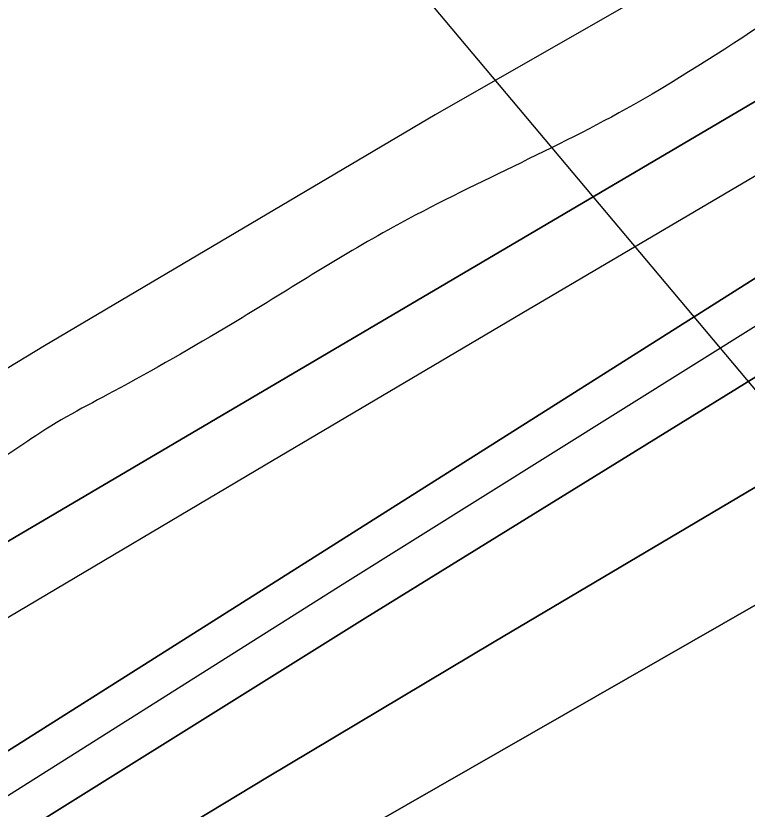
# Model space of a CAD drawing. Extents: x 3281947 to 3319794, y 715894 to 741249.
# Drawn here: x 3298787.1 to 3298996.5, y 735444.2 to 735671.4 of the extents above; entities that cross this region are included whole.
import ezdxf

# ---------------------------------------------------------------- set-up
doc = ezdxf.new("R2010")
doc.units = 0
for name, color, linetype in [('V-RIVR-EDGE', 7, 'Continuous'), ('V-RIVR-RANG', 7, 'Continuous'), ('V-TOPO-DPTH', 7, 'Continuous'), ('V-TOPO-MINR', 7, 'Continuous'), ('V-TOPO-WATR', 7, 'Continuous')]:
    doc.layers.add(name, color=color, linetype=linetype)

msp = doc.modelspace()

# ---------------------------------------------------------------- linework, layer by layer
at = {"layer": 'V-RIVR-EDGE'}
msp.add_spline([(3306927.29, 739468.31), (3306926.13, 739467.23), (3306903.71, 739453.6), (3306870.08, 739429.23), (3306847.25, 739417.27), (3306829.83, 739410.68), (3306783.33, 739383.02), (3306752.2, 739364.86), (3306726.05, 739348.76), (3306702.39, 739335.14), (3306684.96, 739324.83), (3306665.87, 739314.93), (3306638.88, 739297.17), (3306600.27, 739272.81), (3306545.47, 739237.3), (3306523.05, 739219.95), (3306470.34, 739190.23), (3306401.43, 739148.13), (3306343.74, 739117.18), (3306258.66, 739071.39), (3306203.04, 739040.44), (3306174.41, 739028.49), (3306163.21, 739023.54), (3306146.6, 739012.81), (3306119.21, 738998.78), (3306082.68, 738977.73), (3306000.93, 738937.32), (3305897.18, 738886.59), (3305874.36, 738874.63), (3305858.59, 738869.28), (3305835.35, 738857.32), (3305801.32, 738839.99), (3305780.99, 738829.68), (3305760.25, 738823.1), (3305753.19, 738818.97), (3305734.92, 738806.17), (3305715.83, 738794.2), (3305680.14, 738778.95), (3305650.28, 738771.15), (3305639.08, 738767.86), (3305612.52, 738755.08), (3305580.99, 738740.65), (3305562.73, 738732.4), (3305541.97, 738719.6), (3305524.13, 738713.02), (3305499.25, 738706.45), (3305484.73, 738701.09), (3305439.9, 738673.85), (3305385.93, 738638.75), (3305341.51, 738613.16), (3305295.02, 738585.09), (3305260.58, 738568.6), (3305238.58, 738557.05), (3305221.15, 738546.73), (3305195.01, 738536.85), (3305174.27, 738531.09), (3305162.66, 738528.22), (3305151.04, 738521.2), (3305133.19, 738510.89), (3305120.74, 738504.7), (3305108.3, 738501.41), (3305096.27, 738496.88), (3305067.63, 738482.03), (3305036.51, 738467.6), (3305009.95, 738456.89), (3304984.64, 738443.69), (3304966.8, 738435.86), (3304935.69, 738426.82), (3304922.41, 738419.81), (3304917, 738414.02), (3304911.19, 738410.3), (3304904.55, 738406.59), (3304892.52, 738401.64), (3304880.49, 738399.19), (3304872.61, 738396.72), (3304863.48, 738393.01), (3304850.2, 738385.17), (3304841.48, 738379.39), (3304833.19, 738377.75), (3304818.27, 738378.2), (3304809.56, 738374.91), (3304778.86, 738365.86), (3304753.14, 738358.05), (3304727.42, 738348.58), (3304707.92, 738338.27), (3304689.23, 738325.88), (3304632.4, 738306.13), (3304574.74, 738288.86), (3304543.63, 738278.57), (3304508.37, 738263.74), (3304471.85, 738248.08), (3304454.85, 738243.15), (3304430.8, 738241.55), (3304416.3, 738244.07), (3304383.98, 738249.54), (3304362.85, 738252.49), (3304345.86, 738250.88), (3304333.83, 738250.49), (3304318.49, 738245.56), (3304302.71, 738236.89), (3304285.68, 738220.77), (3304275.72, 738214.58), (3304263.68, 738208.8), (3304255.79, 738202.61), (3304240.84, 738187.72), (3304227.13, 738174.91), (3304205.53, 738159.21), (3304180.21, 738143.11), (3304166.93, 738134.44), (3304163.18, 738129.06), (3304156.11, 738118.3), (3304146.14, 738111.69), (3304128.72, 738103.44), (3304110.88, 738098.1), (3304071.47, 738083.28), (3303987.25, 738052.4), (3303903.44, 738017.37), (3303874.39, 738005.01), (3303826.68, 737986.89), (3303754.5, 737961.37), (3303700.56, 737937.88), (3303635.84, 737912.34), (3303612.18, 737899.55), (3303591.43, 737889.66), (3303549.95, 737877.74), (3303524.65, 737869.93), (3303506.81, 737863.75), (3303479.01, 737851.8), (3303451.62, 737837.78), (3303415.53, 737823.77), (3303344.58, 737794.11), (3303284.4, 737764.41), (3303261.99, 737752.86), (3303237.91, 737737.17), (3303213.01, 737723.97), (3303186.03, 737709.53), (3303142.47, 737690.16), (3303097.65, 737667.47), (3303032.5, 737639.45), (3302976.49, 737617.2), (3302929.2, 737601.15), (3302876.52, 737583.05), (3302830.47, 737568.65), (3302796.04, 737555.89), (3302747.5, 737537.77), (3302720.11, 737525.41), (3302695.21, 737512.2), (3302675.29, 737499.82), (3302664.09, 737496.95), (3302635.46, 737484.17), (3302576.13, 737459.86), (3302548.74, 737447.08), (3302510.16, 737433.08), (3302457.47, 737413.73), (3302420.96, 737398.07), (3302391.09, 737388.61), (3302329.27, 737363.9), (3302286.53, 737344.93), (3302210.18, 737311.14), (3302137.58, 737284.79), (3302109.37, 737273.25), (3302086.96, 737264.19), (3302049.2, 737245.63), (3302019.74, 737230.78), (3301976.58, 737211.41), (3301950.44, 737201.11), (3301943.39, 737198.23), (3301933.85, 737194.11), (3301894.01, 737176.38), (3301809.36, 737136.8), (3301743.39, 737108.36), (3301680.73, 737080.75), (3301627.61, 737053.94), (3301579.48, 737032.92), (3301552.93, 737023.04), (3301534.26, 737014.79), (3301493.59, 736995.83), (3301411, 736954.58), (3301362.03, 736929.42), (3301310.58, 736905.51), (3301262.86, 736882.42), (3301215.13, 736859.74), (3301178.2, 736842), (3301149.56, 736826.74), (3301101.42, 736800.33), (3301041.66, 736769.39), (3300976.09, 736738.47), (3300927.54, 736714.13), (3300864.46, 736682.38), (3300815.49, 736658.04), (3300740.37, 736620.92), (3300694.72, 736598.24), (3300651.98, 736576.79), (3300615.05, 736559.89), (3300570.64, 736537.62), (3300525.41, 736513.69), (3300478.51, 736490.18), (3300412.11, 736457.6), (3300368.54, 736435.33), (3300334.5, 736417.17), (3300322.47, 736411.81), (3300311.27, 736408.94), (3300299.25, 736406.07), (3300295.52, 736406.08), (3300294.68, 736404.42), (3300294.66, 736396.96), (3300281.39, 736392.43), (3300255.24, 736375.92), (3300190.5, 736346.24), (3300137.8, 736319.43), (3300120.79, 736312.42), (3300104.6, 736304.17), (3300099.2, 736299.21), (3300086.33, 736291.37), (3300046.9, 736269.91), (3299992.95, 736243.1), (3299941.9, 736215.05), (3299871.76, 736177.5), (3299788.33, 736128.8), (3299655.93, 736055.76), (3299580.81, 736015.33), (3299521.04, 735981.49), (3299469.98, 735950.53), (3299434.7, 735930.72), (3299399, 735909.67), (3299352.93, 735884.92), (3299310.19, 735863.05), (3299289.02, 735851.91), (3299266.19, 735838.29), (3299249.17, 735827.14), (3299241.27, 735819.29), (3299240.02, 735816.39), (3299238.36, 735813.08), (3299235.87, 735811.01), (3299230.47, 735809.37), (3299225.08, 735806.89), (3299193.94, 735785.83), (3299175.68, 735777.17), (3299154.93, 735763.96), (3299106.35, 735732.58), (3299056.54, 735703.69), (3299005.48, 735671.9), (3298963.97, 735645.89), (3298895.08, 735610.83), (3298849, 735583.17), (3298814.97, 735563.78), (3298791.31, 735550.16), (3298777.2, 735542.32), (3298768.49, 735541.51), (3298762.28, 735542.35), (3298759.79, 735543.19), (3298757.3, 735541.95), (3298755.22, 735538.23), (3298752.3, 735529.12), (3298741.91, 735517.95), (3298733.18, 735507.61), (3298717.81, 735496.04), (3298693.33, 735486.15), (3298651.82, 735458.9), (3298592.03, 735419.67), (3298532.25, 735380.03), (3298484.1, 735349.89), (3298445.07, 735323.88), (3298407.29, 735299.1), (3298382.8, 735283.41), (3298379.07, 735283.42), (3298372.45, 735288), (3298370.37, 735286.34), (3298373.26, 735281.36), (3298375.32, 735278.46), (3298372.41, 735275.15), (3298357.47, 735264.82), (3298336.29, 735249.12), (3298313.87, 735235.09), (3298289.37, 735216.5), (3298260.31, 735195.84), (3298236.64, 735177.25), (3298208.4, 735155.77), (3298183.07, 735137.18), (3298161.48, 735121.89), (3298140.29, 735103.3), (3298125.34, 735088.83), (3298116.19, 735078.9), (3298113.69, 735074.35), (3298097.08, 735060.71), (3298092.52, 735061.14), (3298082.55, 735052.04), (3298053.07, 735030.98), (3298015.7, 735004.13), (3297985.4, 734984.31), (3297950.93, 734959.52), (3297922.28, 734938.87), (3297903.6, 734926.48), (3297899.03, 734921.93), (3297888.64, 734910.35), (3297879.91, 734901.26), (3297866.21, 734893.42), (3297848.79, 734885.58), (3297830.51, 734869.46), (3297800.18, 734841.77), (3297778.17, 734825.24), (3297773.18, 734817.38), (3297767.79, 734817.39), (3297757.83, 734811.2), (3297737.07, 734797.16), (3297708.83, 734775.26), (3297691.81, 734762.04), (3297668.97, 734745.93), (3297649.04, 734731.89), (3297632.43, 734721.57), (3297622.89, 734718.28), (3297613.35, 734713.74), (3297603.79, 734704.23), (3297598.38, 734695.54), (3297582.6, 734681.07), (3297559.33, 734659.16), (3297519.87, 734623.61), (3297489.97, 734601.31), (3297462.56, 734580.65), (3297445.53, 734565.77), (3297435.15, 734559.16), (3297418.13, 734548.84), (3297407.33, 734538.51), (3297396.95, 734528.59), (3297386.13, 734512.86), (3297377.81, 734501.69), (3297353.31, 734483.52), (3297326.32, 734462.03), (3297292.25, 734431.44), (3297270.24, 734412.43), (3297255.3, 734402.93), (3297250.32, 734400.46), (3297246.57, 734394.25), (3297246.14, 734389.69), (3297243.65, 734387.63), (3297231.61, 734377.71), (3297218.32, 734366.96), (3297207.51, 734355.39), (3297200.86, 734347.11), (3297196.7, 734340.08), (3297165.13, 734311.97), (3297099.06, 734245.4), (3297065.41, 734212.74), (3297040.06, 734188.35), (3297027.6, 734178.43), (3297002.26, 734152.8), (3296989.36, 734134.59), (3296962.77, 734110.2)], degree=3, dxfattribs=at)
at = {"layer": 'V-RIVR-RANG'}
msp.add_line((3298292.74, 736404.87), (3299193.15, 735332.84), dxfattribs=at)
at = {"layer": 'V-TOPO-DPTH'}
for points in [[(3298793.47, 735413.63), (3298858.67, 735453.02), (3298924.06, 735492.09), (3299619.27, 735903.87), (3299621.79, 735905.95), (3299623.77, 735908.35), (3299624.95, 735911.24), (3299625.59, 735914.44), (3299625.61, 735915.01), (3299626.19, 735917.98), (3299627.24, 735920.66), (3299629.03, 735922.94), (3299631.29, 735924.93), (3299668.61, 735948.96), (3299690.15, 735962.4), (3299711.93, 735975.44), (3299734.07, 735987.85), (3299756.45, 735999.85), (3299771.68, 736007.75), (3299801.91, 736023.3), (3299832.19, 736038.72), (3299862.57, 736053.95), (3299893.02, 736069.06), (3300599.83, 736417.07)], [(3298793.47, 735413.63), (3298858.67, 735453.02), (3298924.06, 735492.09), (3299619.27, 735903.87), (3299621.79, 735905.95), (3299623.77, 735908.35), (3299624.95, 735911.24), (3299625.59, 735914.44), (3299625.61, 735915.01), (3299626.19, 735917.98), (3299627.24, 735920.66), (3299629.03, 735922.94), (3299631.29, 735924.93), (3299668.61, 735948.96), (3299690.15, 735962.4), (3299711.93, 735975.44), (3299734.07, 735987.85), (3299756.45, 735999.85), (3299771.68, 736007.75), (3299801.91, 736023.3), (3299832.19, 736038.72), (3299862.57, 736053.95), (3299893.02, 736069.06), (3300599.83, 736417.07)], [(3300149.98, 736312.93), (3300070.11, 736267.84), (3299580.71, 735989.26), (3299580.5, 735989.14), (3299580.29, 735989.02), (3299580.08, 735988.89), (3299579.87, 735988.77), (3299579.66, 735988.64), (3299579.45, 735988.52), (3299579.24, 735988.39), (3299579.03, 735988.27), (3299527.47, 735957.26), (3299501.44, 735941.69), (3299475.37, 735926.19), (3299449.23, 735910.82), (3299423.04, 735895.53), (3299368.92, 735864.08), (3299315.67, 735833.07), (3299262.45, 735802), (3299209.28, 735770.84), (3299156.16, 735739.62), (3298506.9, 735357.3)], [(3298506.9, 735357.3), (3299156.16, 735739.62), (3299209.28, 735770.84), (3299262.45, 735802), (3299315.67, 735833.07), (3299368.92, 735864.08), (3299423.04, 735895.53), (3299449.23, 735910.82), (3299475.37, 735926.19), (3299501.44, 735941.69), (3299527.47, 735957.26), (3299579.03, 735988.27), (3299579.24, 735988.39), (3299579.45, 735988.52), (3299579.66, 735988.64), (3299579.87, 735988.77), (3299580.08, 735988.89), (3299580.29, 735989.02), (3299580.5, 735989.14), (3299580.71, 735989.26), (3300070.11, 736267.84), (3300149.98, 736312.93)], [(3300155.67, 736278.9), (3300042.98, 736217.74), (3299931.07, 736155.18), (3299819.67, 736091.68), (3299599.13, 735964.14), (3299598.39, 735963.71), (3299597.66, 735963.27), (3299596.92, 735962.83), (3299596.19, 735962.39), (3299595.46, 735961.94), (3299594.73, 735961.5), (3299593.99, 735961.05), (3299593.26, 735960.61), (3299414.34, 735853.23), (3299324.34, 735798.78), (3299234.6, 735743.91), (3299145.24, 735688.41), (3299056.15, 735632.5), (3298570.28, 735325.17)], [(3298570.28, 735325.17), (3299056.15, 735632.5), (3299145.24, 735688.41), (3299234.6, 735743.91), (3299324.34, 735798.78), (3299414.34, 735853.23), (3299593.26, 735960.61), (3299593.99, 735961.05), (3299594.73, 735961.5), (3299595.46, 735961.94), (3299596.19, 735962.39), (3299596.92, 735962.83), (3299597.66, 735963.27), (3299598.39, 735963.71), (3299599.13, 735964.14), (3299819.67, 736091.68), (3299931.07, 736155.18), (3300042.98, 736217.74), (3300155.67, 736278.9)], [(3298765.84, 735423.1), (3298887.09, 735498.83), (3299008.7, 735573.97), (3299130.86, 735648.21), (3299253.38, 735721.86), (3299607.49, 735932.97), (3299608.75, 735933.72), (3299610, 735934.49), (3299611.24, 735935.28), (3299612.47, 735936.07), (3299613.71, 735936.86), (3299614.94, 735937.65), (3299616.19, 735938.43), (3299617.44, 735939.2), (3299744.98, 736017.43), (3299810.41, 736056.6), (3299876.37, 736094.82), (3299943.13, 736131.63), (3300010.42, 736167.5), (3300065.7, 736196.21), (3300153.8, 736241.54)], [(3300153.8, 736241.54), (3300065.7, 736196.21), (3300010.42, 736167.5), (3299943.13, 736131.63), (3299876.37, 736094.82), (3299810.41, 736056.6), (3299744.98, 736017.43), (3299617.44, 735939.2), (3299616.19, 735938.43), (3299614.94, 735937.65), (3299613.71, 735936.86), (3299612.47, 735936.07), (3299611.24, 735935.28), (3299610, 735934.49), (3299608.75, 735933.72), (3299607.49, 735932.97), (3299253.38, 735721.86), (3299130.86, 735648.21), (3299008.7, 735573.97), (3298887.09, 735498.83), (3298765.84, 735423.1)], [(3300186.01, 736151.17), (3299694.59, 735898.51), (3299670.34, 735885.83), (3299646.21, 735872.93), (3299622.26, 735859.71), (3299598.43, 735846.26), (3298880.55, 735434.83)], [(3298880.55, 735434.83), (3299598.43, 735846.26), (3299622.26, 735859.71), (3299646.21, 735872.93), (3299670.34, 735885.83), (3299694.59, 735898.51), (3300186.01, 736151.17)]]:
    msp.add_lwpolyline(points, dxfattribs=at)
at = {"layer": 'V-TOPO-MINR'}
for points in [[(3300599.83, 736417.07), (3299893.02, 736069.06), (3299862.57, 736053.95), (3299832.19, 736038.72), (3299801.91, 736023.3), (3299771.68, 736007.75), (3299756.45, 735999.85), (3299734.07, 735987.85), (3299711.93, 735975.44), (3299690.15, 735962.4), (3299668.61, 735948.96), (3299631.29, 735924.93), (3299629.03, 735922.94), (3299627.24, 735920.66), (3299626.19, 735917.98), (3299625.61, 735915.01), (3299625.59, 735914.44), (3299624.95, 735911.24), (3299623.77, 735908.35), (3299621.79, 735905.95), (3299619.27, 735903.87), (3298924.06, 735492.09), (3298858.67, 735453.02), (3298793.47, 735413.63)], [(3300226.13, 736374.93), (3299924.27, 736206.45), (3299865, 736173.42), (3299805.7, 736140.45), (3299746.35, 736107.57), (3299686.97, 736074.74), (3299646.02, 736052.14), (3299607.09, 736030.67), (3299568.14, 736009.22), (3299529.17, 735987.81), (3299490.19, 735966.42), (3299133.37, 735770.86), (3299019.9, 735707.53), (3298907.11, 735643.04), (3298795.32, 735576.82), (3298684.21, 735509.44), (3298518.83, 735407.4)], [(3300134.49, 736286.14), (3300028.38, 736226.96), (3299922.64, 736167.11), (3299589.93, 735976.69), (3299589.45, 735976.41), (3299588.98, 735976.14), (3299588.5, 735975.86), (3299588.03, 735975.58), (3299587.56, 735975.29), (3299587.09, 735975.01), (3299586.61, 735974.72), (3299586.14, 735974.44), (3299470.13, 735904.67), (3299411.61, 735869.57), (3299353.02, 735834.59), (3299294.34, 735799.76), (3299235.6, 735765.03), (3298931.99, 735586.1), (3298858.49, 735542.68), (3298785.06, 735499.14), (3298711.73, 735455.43), (3298638.46, 735411.62)], [(3300155.67, 736278.9), (3300042.98, 736217.74), (3299931.07, 736155.18), (3299819.67, 736091.68), (3299599.13, 735964.14), (3299598.39, 735963.71), (3299597.66, 735963.27), (3299596.92, 735962.83), (3299596.19, 735962.39), (3299595.46, 735961.94), (3299594.73, 735961.5), (3299593.99, 735961.05), (3299593.26, 735960.61), (3299414.34, 735853.23), (3299324.34, 735798.78), (3299234.6, 735743.91), (3299145.24, 735688.41), (3299056.15, 735632.5), (3298570.28, 735325.17)], [(3300137.47, 736251.48), (3300047.57, 736203.79), (3299958.2, 736155.13), (3299869.63, 736105.04), (3299781.59, 736053.99), (3299608.31, 735951.63), (3299607.31, 735951.04), (3299606.32, 735950.44), (3299605.33, 735949.83), (3299604.34, 735949.21), (3299603.35, 735948.6), (3299602.37, 735947.99), (3299601.37, 735947.39), (3299600.38, 735946.79), (3299360.85, 735803.52), (3299240.35, 735730.86), (3299120.21, 735657.62), (3299000.59, 735583.53), (3298881.33, 735508.86), (3298566.82, 735310.37)], [(3300153.8, 736241.54), (3300065.7, 736196.21), (3300010.42, 736167.5), (3299943.13, 736131.63), (3299876.37, 736094.82), (3299810.41, 736056.6), (3299744.98, 736017.43), (3299617.44, 735939.2), (3299616.19, 735938.43), (3299614.94, 735937.65), (3299613.71, 735936.86), (3299612.47, 735936.07), (3299611.24, 735935.28), (3299610, 735934.49), (3299608.75, 735933.72), (3299607.49, 735932.97), (3299253.38, 735721.86), (3299130.86, 735648.21), (3299008.7, 735573.97), (3298887.09, 735498.83), (3298765.84, 735423.1)], [(3300186.01, 736151.17), (3299694.59, 735898.51), (3299670.34, 735885.83), (3299646.21, 735872.93), (3299622.26, 735859.71), (3299598.43, 735846.26), (3298880.55, 735434.83)]]:
    msp.add_lwpolyline(points, dxfattribs=at)
at = {"layer": 'V-TOPO-WATR'}
msp.add_lwpolyline([(3300149.98, 736312.93), (3300070.11, 736267.84), (3299580.71, 735989.26), (3299580.5, 735989.14), (3299580.29, 735989.02), (3299580.08, 735988.89), (3299579.87, 735988.77), (3299579.66, 735988.64), (3299579.45, 735988.52), (3299579.24, 735988.39), (3299579.03, 735988.27), (3299527.47, 735957.26), (3299501.44, 735941.69), (3299475.37, 735926.19), (3299449.23, 735910.82), (3299423.04, 735895.53), (3299368.92, 735864.08), (3299315.67, 735833.07), (3299262.45, 735802), (3299209.28, 735770.84), (3299156.16, 735739.62), (3298506.9, 735357.3)], dxfattribs=at)

doc.saveas('drawing.dxf')
